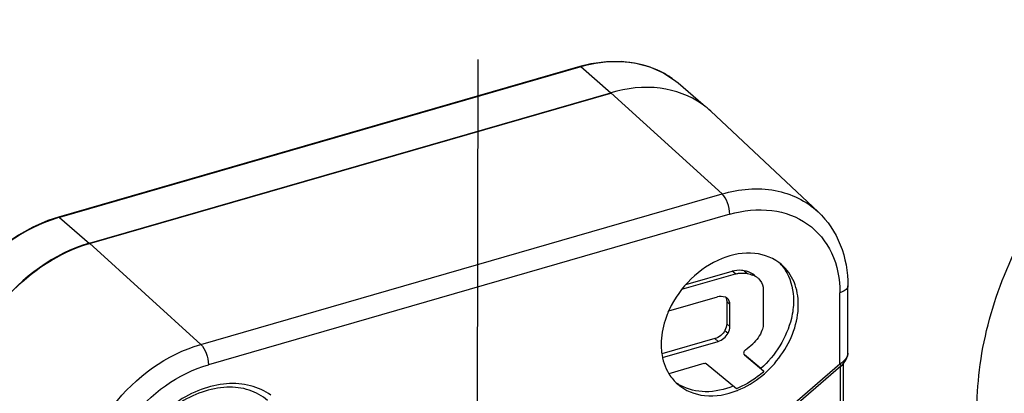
# Model space of a CAD drawing. Header units: millimetres. Extents: x 0 to 420, y 0 to 297.
# Tile 329 of 514: x 356.03 to 359.14, y 134.26 to 135.44. Entities that reach past the tile are written whole.
import ezdxf

# ---------------------------------------------------------------- set-up
doc = ezdxf.new("R2010")
doc.units = ezdxf.units.MM
doc.header["$LTSCALE"] = 23.1
doc.layers.get('0').update_dxf_attribs({"linetype": 'CONTINUOUS'})
doc.layers.add('COURBES', color=7, linetype='CONTINUOUS')

msp = doc.modelspace()

# ---------------------------------------------------------------- linework, layer by layer
at = {"color": 7, "linetype": 'Continuous'}
for p, q in [((357.7999, 135.2957), (356.1544, 134.8207)), ((357.8027, 135.2948), (356.1572, 134.8198)), ((357.8977, 135.2125), (357.8027, 135.2948)), ((358.1888, 135.1751), (358.1102, 135.2431)), ((358.1103, 135.2431), (358.1102, 135.2431)), ((356.2522, 134.7375), (357.8977, 135.2125)), ((356.2527, 134.7385), (357.8981, 135.2135)), ((358.2488, 134.8939), (357.8981, 135.2135)), ((358.5519, 134.8375), (358.2136, 135.1548)), ((356.6033, 134.4189), (358.2488, 134.8939)), ((356.1572, 134.8198), (356.2522, 134.7375)), ((358.2731, 134.8296), (356.6277, 134.3546)), ((356.2527, 134.7385), (356.6033, 134.4189)), ((358.1222, 134.5929), (358.2912, 134.6413)), ((358.1348, 134.608), (358.2812, 134.65)), ((358.2912, 134.6413), (358.2812, 134.65)), ((358.3191, 134.6513), (358.3291, 134.6427)), ((358.3446, 134.642), (358.3521, 134.6354)), ((358.3788, 134.5991), (358.379, 134.4789)), ((358.646, 134.3913), (358.646, 134.6038)), ((358.0805, 134.5245), (358.2342, 134.5685)), ((358.621, 134.3569), (358.621, 134.5821)), ((358.2637, 134.5541), (358.2637, 134.484)), ((358.2637, 134.554), (358.2737, 134.5453)), ((358.2737, 134.4754), (358.2737, 134.5453)), ((358.2737, 134.4754), (358.2637, 134.4841)), ((358.2578, 134.463), (358.2678, 134.4543)), ((358.2265, 134.4371), (358.0591, 134.3888)), ((358.0613, 134.3778), (358.2364, 134.4284)), ((358.2264, 134.437), (358.2364, 134.4284)), ((358.3171, 134.3931), (358.3169, 134.3913)), ((358.3193, 134.3857), (358.381, 134.3339)), ((358.371, 134.3425), (358.3194, 134.3858)), ((358.1917, 134.3582), (358.0813, 134.3261)), ((358.2943, 134.2787), (358.1988, 134.3571)), ((358.621, 134.3569), (358.3429, 134.1162)), ((358.6241, 134.3505), (358.346, 134.1097)), ((358.6224, 134.0405), (358.6224, 134.3491)), ((358.6241, 134.3505), (358.6286, 134.3548)), ((358.6324, 134.0386), (358.6324, 134.3591)), ((358.381, 134.3339), (358.371, 134.3425))]:
    msp.add_line(p, q, dxfattribs=at)
for points in [[(358.1103, 135.2431), (358.0987, 135.2525), (358.0621, 135.2764), (358.0216, 135.2943), (357.9779, 135.3062), (357.9318, 135.3119), (357.8838, 135.3112), (357.8347, 135.3043), (357.7999, 135.2957)], [(356.1544, 134.8207), (356.1207, 134.8096), (356.0739, 134.7894), (356.028, 134.7641), (355.9838, 134.7339), (355.9418, 134.6992), (355.9027, 134.6606), (355.8671, 134.6185), (355.8355, 134.5737), (355.8083, 134.5266), (355.7859, 134.4781), (355.7686, 134.4288), (355.7567, 134.3794), (355.7502, 134.3306), (355.7488, 134.2977)], [(358.6286, 134.3548), (358.6348, 134.3618), (358.6397, 134.3693), (358.6432, 134.3769), (358.6447, 134.3819)], [(358.6447, 134.3819), (358.6455, 134.3853), (358.6459, 134.3899), (358.646, 134.3912)]]:
    msp.add_lwpolyline(points, dxfattribs=at)
for centre, radius, start, end in [((357.9304, 135.0312), 0.2782, 62.5827, 66.2052), ((357.9336, 135.0372), 0.2714, 58.5896, 62.5822), ((357.9371, 135.043), 0.2646, 53.0699, 58.5896), ((357.9378, 135.0441), 0.2633, 49.1056, 53.0557), ((358.0323, 134.9614), 0.2651, 53.7836, 54.5755), ((358.0324, 134.9616), 0.2648, 46.84, 53.783), ((356.2832, 134.3833), 0.4543, 106.1022, 106.3918), ((358.3286, 134.5763), 0.1422, 40.2806, 45.1032), ((358.3224, 134.6011), 0.0465, 49.1956, 61.4972), ((358.3105, 134.552), 0.0925, 63.3505, 67.0892), ((358.3112, 134.5534), 0.0909, 61.4993, 63.3446), ((358.3324, 134.5924), 0.0465, 49.1956, 61.4972), ((358.3551, 134.4022), 0.3008, 155.9973, 156.981), ((358.3572, 134.4013), 0.3031, 155.2649, 155.9976), ((358.0662, 134.7391), 0.4238, 307.1954, 311.2602), ((358.2079, 134.4041), 0.1488, 211.4524, 211.8879), ((358.1877, 134.4136), 0.1426, 233.4597, 240.6892), ((358.1988, 134.5191), 0.2645, 291.5902, 292.0773)]:
    msp.add_arc(centre, radius, start, end, dxfattribs=at)
for points, knots in [([(359.2864, 133.6599), (359.2267, 133.7115), (359.1242, 133.8431), (359.0491, 134.089), (359.0524, 134.3639), (359.1313, 134.6462), (359.2788, 134.9155), (359.5448, 135.2234), (359.8156, 135.3889), (360.0065, 135.444)], [0, 0, 0, 0, 0.104397, 0.214712, 0.334327, 0.463302, 0.59899, 0.737101, 1, 1, 1, 1]), ([(358.0427, 135.2857), (358.0071, 135.3014), (357.9253, 135.3185), (357.8434, 135.3065), (357.8027, 135.2948)], [0, 0, 0, 0, 0.47802, 1, 1, 1, 1]), ([(357.8027, 135.2948), (357.8022, 135.2951), (357.8014, 135.2957), (357.8003, 135.2958), (357.7999, 135.2957)], [0, 0, 0, 0, 0.560544, 1, 1, 1, 1]), ([(358.1859, 135.1774), (358.1476, 135.2047), (358.0497, 135.2399), (357.9482, 135.228), (357.8981, 135.2135)], [0, 0, 0, 0, 0.474547, 1, 1, 1, 1]), ([(358.2488, 134.8939), (358.3026, 134.9095), (358.4129, 134.9205), (358.5152, 134.8719), (358.5519, 134.8375)], [0, 0, 0, 0, 0.52675, 1, 1, 1, 1]), ([(358.2731, 134.8296), (358.2731, 134.8419), (358.268, 134.865), (358.2569, 134.8866), (358.2488, 134.8939)], [0, 0, 0, 0, 0.529618, 1, 1, 1, 1]), ([(358.2731, 134.8296), (358.3159, 134.8419), (358.4028, 134.852), (358.5248, 134.8084), (358.6057, 134.7089), (358.621, 134.6249), (358.621, 134.5821)], [0, 0, 0, 0, 0.266867, 0.507861, 0.743947, 1, 1, 1, 1]), ([(356.155, 134.8191), (356.0432, 134.7862), (355.8453, 134.6406), (355.7509, 134.4114), (355.7502, 134.2976)], [0, 0, 0, 0, 0.505855, 1, 1, 1, 1]), ([(356.1544, 134.8207), (356.1548, 134.8208), (356.1559, 134.8207), (356.1568, 134.8201), (356.1572, 134.8198)], [0, 0, 0, 0, 0.439474, 1, 1, 1, 1]), ([(358.5519, 134.8375), (358.5824, 134.8089), (358.6316, 134.7347), (358.646, 134.6478), (358.646, 134.6038)], [0, 0, 0, 0, 0.486873, 1, 1, 1, 1]), ([(356.2527, 134.7385), (356.14, 134.706), (355.9404, 134.5597), (355.8456, 134.3285), (355.8456, 134.214)], [0, 0, 0, 0, 0.505913, 1, 1, 1, 1]), ([(355.9345, 134.4931), (355.9535, 134.5224), (356.0364, 134.6291), (356.156, 134.7097), (356.2522, 134.7375)], [0, 0, 0, 0, 0.258784, 1, 1, 1, 1]), ([(358.4368, 134.6707), (358.4136, 134.6908), (358.348, 134.7162), (358.2418, 134.6951), (358.1458, 134.63), (358.0986, 134.5643), (358.0819, 134.5281)], [0, 0, 0, 0, 0.212634, 0.453785, 0.723581, 1, 1, 1, 1]), ([(358.4896, 134.5442), (358.4896, 134.5686), (358.4817, 134.6161), (358.4538, 134.656), (358.4368, 134.6707)], [0, 0, 0, 0, 0.52004, 1, 1, 1, 1]), ([(358.4371, 134.6682), (358.4432, 134.661), (358.4658, 134.6283), (358.4746, 134.5873), (358.4746, 134.5572)], [0, 0, 0, 0, 0.239239, 1, 1, 1, 1]), ([(358.3191, 134.6513), (358.3161, 134.652), (358.3035, 134.6538), (358.2906, 134.6524), (358.2812, 134.65)], [0, 0, 0, 0, 0.239223, 1, 1, 1, 1]), ([(358.2912, 134.6413), (358.2944, 134.6422), (358.3069, 134.6447), (358.3199, 134.6446), (358.3291, 134.6427)], [0, 0, 0, 0, 0.262839, 1, 1, 1, 1]), ([(358.646, 134.6038), (358.646, 134.6016), (358.6425, 134.59), (358.6299, 134.5847), (358.621, 134.5821)], [0, 0, 0, 0, 0.193916, 1, 1, 1, 1]), ([(358.2983, 134.274), (358.3525, 134.296), (358.4459, 134.3732), (358.4896, 134.4879), (358.4896, 134.5442)], [0, 0, 0, 0, 0.509929, 1, 1, 1, 1]), ([(358.4746, 134.5572), (358.4746, 134.5382), (358.4641, 134.4575), (358.4169, 134.3838), (358.371, 134.3425)], [0, 0, 0, 0, 0.236069, 1, 1, 1, 1]), ([(358.0783, 134.5198), (358.0748, 134.5116), (358.0627, 134.4793), (358.0566, 134.4447), (358.0566, 134.4192)], [0, 0, 0, 0, 0.260547, 1, 1, 1, 1]), ([(358.379, 134.4789), (358.3782, 134.4736), (358.3724, 134.4515), (358.3586, 134.4318), (358.3457, 134.4205)], [0, 0, 0, 0, 0.240379, 1, 1, 1, 1]), ([(356.2122, 133.9149), (356.2122, 134.025), (356.3032, 134.2471), (356.4951, 134.3877), (356.6033, 134.4189)], [0, 0, 0, 0, 0.494087, 1, 1, 1, 1]), ([(356.6033, 134.4189), (356.6114, 134.4116), (356.6226, 134.39), (356.6277, 134.3669), (356.6277, 134.3546)], [0, 0, 0, 0, 0.470382, 1, 1, 1, 1]), ([(358.0566, 134.4192), (358.0566, 134.4107), (358.0585, 134.3786), (358.0686, 134.3467), (358.081, 134.3264)], [0, 0, 0, 0, 0.263514, 1, 1, 1, 1]), ([(358.6449, 134.3847), (358.645, 134.3842), (358.645, 134.3833), (358.6449, 134.3823), (358.6447, 134.3819)], [0, 0, 0, 0, 0.504053, 1, 1, 1, 1]), ([(356.2798, 133.9063), (356.2798, 134.0042), (356.3608, 134.2017), (356.5314, 134.3268), (356.6277, 134.3546)], [0, 0, 0, 0, 0.494087, 1, 1, 1, 1]), ([(358.1988, 134.3571), (358.198, 134.3578), (358.1959, 134.3593), (358.1933, 134.3582), (358.1924, 134.3574)], [0, 0, 0, 0, 0.461024, 1, 1, 1, 1]), ([(358.621, 134.3569), (358.6219, 134.3556), (358.6228, 134.3539), (358.6246, 134.351), (358.6241, 134.3505)], [0, 0, 0, 0, 0.692408, 1, 1, 1, 1]), ([(358.381, 134.3339), (358.3744, 134.328), (358.348, 134.3061), (358.3179, 134.2884), (358.2943, 134.2787)], [0, 0, 0, 0, 0.256285, 1, 1, 1, 1]), ([(356.8249, 134.2584), (356.8057, 134.2722), (356.7601, 134.293), (356.6827, 134.2982), (356.6018, 134.2791), (356.4966, 134.2233), (356.3922, 134.1115), (356.3526, 133.9935), (356.3507, 133.9359)], [0, 0, 0, 0, 0.105107, 0.217396, 0.339479, 0.470544, 0.743117, 1, 1, 1, 1]), ([(356.8141, 134.2422), (356.7975, 134.2566), (356.7561, 134.2793), (356.6829, 134.2876), (356.6045, 134.2712), (356.5008, 134.2179), (356.3982, 134.1083), (356.3606, 133.9916), (356.3606, 133.9354)], [0, 0, 0, 0, 0.10105, 0.210314, 0.331651, 0.464013, 0.741593, 1, 1, 1, 1]), ([(358.1095, 134.2928), (358.1325, 134.2728), (358.1975, 134.2473), (358.2641, 134.2604), (358.2962, 134.2731)], [0, 0, 0, 0, 0.468833, 1, 1, 1, 1]), ([(358.2843, 134.2874), (358.2565, 134.2759), (358.1994, 134.2627), (358.1413, 134.2762), (358.1179, 134.2893)], [0, 0, 0, 0, 0.528651, 1, 1, 1, 1])]:
    msp.add_open_spline(points, degree=3, knots=knots, dxfattribs=at)
for points in [[(358.3446, 134.642), (358.3366, 134.6463), (358.3279, 134.6494), (358.3191, 134.6513)], [(358.3291, 134.6427), (358.335, 134.6414), (358.3409, 134.6396), (358.3465, 134.6372)], [(358.3628, 134.6276), (358.371, 134.6205), (358.3767, 134.6098), (358.3788, 134.5991)], [(358.2583, 134.5682), (358.2507, 134.5706), (358.242, 134.5704), (358.2342, 134.5685)], [(358.2659, 134.564), (358.2637, 134.5659), (358.2611, 134.5674), (358.2583, 134.5682)], [(358.2603, 134.5675), (358.2617, 134.565), (358.2627, 134.5623), (358.2632, 134.5595)], [(358.2737, 134.5453), (358.2737, 134.552), (358.2711, 134.5596), (358.2659, 134.564)], [(358.2632, 134.5595), (358.2636, 134.5577), (358.2637, 134.5559), (358.2637, 134.5541)], [(358.2637, 134.484), (358.2637, 134.4767), (358.2613, 134.4694), (358.2578, 134.463)], [(358.2678, 134.4543), (358.2713, 134.4607), (358.2737, 134.4681), (358.2737, 134.4754)], [(358.2578, 134.463), (358.2512, 134.4512), (358.2395, 134.4409), (358.2265, 134.4371)], [(358.2364, 134.4284), (358.2494, 134.4322), (358.2611, 134.4425), (358.2678, 134.4543)], [(358.3169, 134.3913), (358.3169, 134.3895), (358.3178, 134.3867), (358.3196, 134.3867)], [(358.3224, 134.4015), (358.3198, 134.3995), (358.3177, 134.3964), (358.3171, 134.3931)], [(358.6449, 134.3847), (358.6439, 134.3812), (358.6422, 134.3779), (358.6402, 134.375)], [(358.646, 134.3912), (358.646, 134.389), (358.6455, 134.3868), (358.6449, 134.3847)], [(358.632, 134.3655), (358.6286, 134.3623), (358.6249, 134.3594), (358.621, 134.3569)], [(358.6402, 134.375), (358.6379, 134.3715), (358.6351, 134.3683), (358.632, 134.3655)], [(358.0816, 134.3255), (358.0892, 134.3133), (358.0986, 134.3021), (358.1095, 134.2928)]]:
    msp.add_open_spline(points, degree=3, dxfattribs=at)
at = {"layer": 'COURBES', "color": 4, "linetype": 'Continuous'}
msp.add_line((357.4775, 134.189), (357.4787, 135.3181), dxfattribs=at)

doc.saveas('drawing.dxf')
